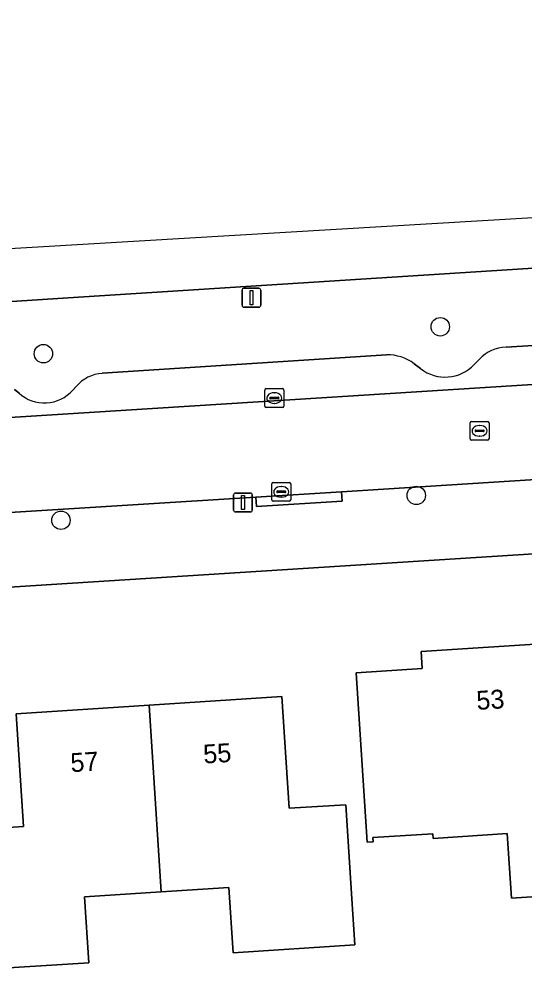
# Model space of a CAD drawing. Extents: x 159680 to 160786, y 387323 to 388340.
# Drawn here: x 160297 to 160323.8, y 388276 to 388326.4 of the extents above; entities that cross this region are included whole.
import ezdxf

# ---------------------------------------------------------------- set-up
doc = ezdxf.new("R2010")
doc.units = 0
for name, color, linetype in [('IMGEO_Boom', 7, 'Continuous'), ('IMGEO_Erf', 7, 'Continuous'), ('IMGEO_Groenvoorziening', 7, 'Continuous'), ('IMGEO_Kolk', 7, 'Continuous'), ('IMGEO_Lichtmast', 7, 'Continuous'), ('IMGEO_Pand', 7, 'Continuous'), ('IMGEO_Pand_nummerreeks', 7, 'Continuous'), ('IMGEO_Parkeervlak_open', 7, 'Continuous'), ('IMGEO_Rijbaan_lokaal_open', 7, 'Continuous'), ('IMGEO_Rijbaan_regionaal_gesloten', 7, 'Continuous'), ('IMGEO_Rioolput', 7, 'Continuous'), ('IMGEO_Voetpad_open', 7, 'Continuous')]:
    doc.layers.add(name, color=color, linetype=linetype)

msp = doc.modelspace()

# ---------------------------------------------------------------- linework, layer by layer
at = {"layer": 'IMGEO_Boom'}
for centre in [(160319.345, 388310.103), (160298.32, 388308.677), (160318.076, 388301.171), (160299.248, 388299.854)]:
    msp.add_circle(centre, 0.489, dxfattribs=at)
at = {"layer": 'IMGEO_Erf'}
for points in [[(160392.653, 388302.487), (160387.915, 388302.12), (160149.004, 388286.929)], [(160329.302, 388280.236), (160323.12, 388279.837), (160322.899, 388283.256), (160318.967, 388283.002), (160318.951, 388283.253), (160315.779, 388283.048), (160315.793, 388282.818), (160315.473, 388282.797), (160314.894, 388291.778), (160318.386, 388292.003), (160318.328, 388292.901), (160325.478, 388293.362)], [(160294.272, 388283.437), (160297.26, 388283.63), (160296.874, 388289.608), (160303.915, 388290.062), (160310.955, 388290.516), (160311.336, 388284.596), (160314.338, 388284.789), (160314.66, 388279.8), (160314.817, 388277.361), (160308.366, 388276.945), (160308.142, 388280.409), (160304.55, 388280.177), (160300.494, 388279.916), (160300.719, 388276.418), (160294.749, 388276.033)]]:
    msp.add_lwpolyline(points, dxfattribs=at)
at = {"layer": 'IMGEO_Groenvoorziening'}
for points in [[(160403.853, 388315.091), (160398.745, 388314.787), (160398.521, 388317.939), (160391.839, 388317.513), (160299.632, 388311.63), (160228.902, 388307.039), (160199.88, 388305.266), (160190.331, 388304.538)], [(160322.834, 388309.018), (160339.464, 388310.044)], [(160301.437, 388307.638), (160316.505, 388308.616)], [(160317.963, 388308.145), (160318.303, 388307.888)], [(160321.143, 388308.111), (160321.422, 388308.388)], [(160299.871, 388306.745), (160300.055, 388306.947)], [(160296.78, 388306.777), (160297.027, 388306.587)]]:
    msp.add_lwpolyline(points, dxfattribs=at)
for centre, radius, start, end in [((160322.857, 388307.068), 1.95, 90.6855, 137.4051), ((160316.559, 388306.291), 2.325, 52.8622, 91.3322), ((160319.603, 388309.533), 2.096, 231.6875, 317.2919), ((160301.601, 388305.583), 2.061, 94.5518, 138.5783), ((160298.371, 388308.068), 2, 227.7688, 318.5909)]:
    msp.add_arc(centre, radius, start, end, dxfattribs=at)
at = {"layer": 'IMGEO_Kolk'}
for p, q in [((160310.053, 388305.902), (160310.053, 388306.754)), ((160310.128, 388306.828), (160310.98, 388306.828)), ((160310.541, 388306.608), (160310.566, 388306.608)), ((160311.054, 388306.754), (160311.054, 388305.902)), ((160310.312, 388306.322), (160310.312, 388306.334)), ((160310.75, 388306.285), (160310.352, 388306.285)), ((160310.355, 388306.371), (160310.753, 388306.371)), ((160310.564, 388306.048), (160310.539, 388306.048)), ((160310.796, 388306.334), (160310.796, 388306.322)), ((160310.98, 388305.828), (160310.128, 388305.828)), ((160310.495, 388301.862), (160311.347, 388301.862)), ((160310.42, 388300.936), (160310.42, 388301.788)), ((160310.679, 388301.356), (160310.679, 388301.368)), ((160310.722, 388301.405), (160311.12, 388301.405)), ((160310.908, 388301.642), (160310.933, 388301.642)), ((160311.163, 388301.368), (160311.163, 388301.356)), ((160311.421, 388301.788), (160311.421, 388300.936)), ((160311.347, 388300.862), (160310.495, 388300.862)), ((160311.117, 388301.319), (160310.719, 388301.319)), ((160310.931, 388301.082), (160310.906, 388301.082))]:
    msp.add_line(p, q, dxfattribs=at)
for points in [[(160310.053, 388305.902), (160310.053, 388306.754)], [(160310.128, 388306.828), (160310.98, 388306.828)], [(160311.054, 388306.754), (160311.054, 388305.902)], [(160310.98, 388305.828), (160310.128, 388305.828)], [(160310.495, 388301.862), (160311.347, 388301.862)], [(160310.42, 388300.936), (160310.42, 388301.788)], [(160311.421, 388301.788), (160311.421, 388300.936)], [(160311.347, 388300.862), (160310.495, 388300.862)]]:
    msp.add_lwpolyline(points, dxfattribs=at)
for centre, radius, start, end in [((160310.13, 388306.752), 0.0765, 91.552, 178.448), ((160310.13, 388306.752), 0.0765, 91.552, 178.448), ((160310.978, 388306.752), 0.0765, 1.552, 88.448), ((160310.978, 388306.752), 0.0765, 1.552, 88.448), ((160310.13, 388305.904), 0.0765, 181.552, 268.448), ((160310.13, 388305.904), 0.0765, 181.552, 268.448), ((160310.352, 388306.331), 0.0403, 85.8775, 175.7526), ((160310.349, 388306.321), 0.0366, 178.938, 274.7102), ((160310.753, 388306.328), 0.043, 264.8664, 352.4533), ((160310.757, 388306.333), 0.0386, 1.7309, 96.639), ((160310.978, 388305.904), 0.0765, 271.552, 358.448), ((160310.978, 388305.904), 0.0765, 271.552, 358.448), ((160310.497, 388301.786), 0.0765, 91.552, 178.448), ((160310.497, 388301.786), 0.0765, 91.552, 178.448), ((160311.345, 388301.786), 0.0765, 1.552, 88.448), ((160311.345, 388301.786), 0.0765, 1.552, 88.448), ((160310.719, 388301.365), 0.0403, 85.8775, 175.7526), ((160310.716, 388301.355), 0.0366, 178.938, 274.7102), ((160311.12, 388301.362), 0.043, 264.8664, 352.4533), ((160311.124, 388301.367), 0.0386, 1.7309, 96.639), ((160310.497, 388300.938), 0.0765, 181.552, 268.448), ((160310.497, 388300.938), 0.0765, 181.552, 268.448), ((160311.345, 388300.938), 0.0765, 271.552, 358.448), ((160311.345, 388300.938), 0.0765, 271.552, 358.448)]:
    msp.add_arc(centre, radius, start, end, dxfattribs=at)
for centre, major_axis, ratio, start_param, end_param in [((160310.54, 388306.328), (-0.387, 0.002), 0.722429, 4.712389, 7.853982), ((160310.565, 388306.328), (-0.39, 0.002), 0.717154, 1.570796, 4.712389), ((160310.907, 388301.362), (-0.387, 0.002), 0.722429, 4.712389, 7.853982), ((160310.932, 388301.362), (-0.39, 0.002), 0.717154, 1.570796, 4.712389)]:
    msp.add_ellipse(centre, major_axis=major_axis, ratio=ratio, start_param=start_param, end_param=end_param, dxfattribs=at)
at = {"layer": 'IMGEO_Lichtmast'}
for p, q in [((160308.846, 388311.242), (160308.846, 388312.042)), ((160308.846, 388312.042), (160308.846, 388311.242)), ((160308.946, 388312.142), (160309.736, 388312.142)), ((160309.736, 388312.142), (160308.946, 388312.142)), ((160309.836, 388312.042), (160309.836, 388311.242)), ((160309.836, 388311.242), (160309.836, 388312.042)), ((160309.736, 388311.142), (160308.946, 388311.142)), ((160308.946, 388311.142), (160309.736, 388311.142)), ((160308.397, 388300.398), (160308.397, 388301.198)), ((160308.397, 388301.198), (160308.397, 388300.398)), ((160308.497, 388301.298), (160309.287, 388301.298)), ((160309.287, 388301.298), (160308.497, 388301.298)), ((160309.387, 388301.198), (160309.387, 388300.398)), ((160309.387, 388300.398), (160309.387, 388301.198)), ((160309.287, 388300.298), (160308.497, 388300.298)), ((160308.497, 388300.298), (160309.287, 388300.298))]:
    msp.add_line(p, q, dxfattribs=at)
for points in [[(160309.266, 388312.017), (160309.416, 388312.017), (160309.416, 388311.267), (160309.266, 388311.267), (160309.266, 388312.017)], [(160308.817, 388301.173), (160308.967, 388301.173), (160308.967, 388300.423), (160308.817, 388300.423), (160308.817, 388301.173)]]:
    msp.add_lwpolyline(points, dxfattribs=at)
for centre, start, end in [((160308.946, 388312.042), 90, 180), ((160308.946, 388312.042), 90, 180), ((160309.736, 388312.042), 0, 90), ((160309.736, 388312.042), 360, 90), ((160308.946, 388311.242), 180, 270), ((160308.946, 388311.242), 180, 270), ((160309.736, 388311.242), 270, 0), ((160309.736, 388311.242), 270, 0), ((160308.497, 388301.198), 90, 180), ((160308.497, 388301.198), 90, 180), ((160309.287, 388301.198), 0, 90), ((160309.287, 388301.198), 360, 90), ((160308.497, 388300.398), 180, 270), ((160308.497, 388300.398), 180, 270), ((160309.287, 388300.398), 270, 0), ((160309.287, 388300.398), 270, 0)]:
    msp.add_arc(centre, 0.1, start, end, dxfattribs=at)
at = {"layer": 'IMGEO_Pand'}
for points in [[(160328.818, 388287.702), (160325.855, 388287.511), (160325.478, 388293.362), (160318.328, 388292.901), (160318.386, 388292.003), (160314.894, 388291.778), (160315.473, 388282.797), (160315.793, 388282.818), (160315.779, 388283.048), (160318.951, 388283.253), (160318.967, 388283.002), (160322.899, 388283.256), (160323.12, 388279.837), (160329.302, 388280.236)], [(160304.55, 388280.177), (160308.142, 388280.409), (160308.366, 388276.945), (160314.817, 388277.361), (160314.66, 388279.8), (160314.338, 388284.789), (160311.336, 388284.596), (160310.955, 388290.516), (160303.915, 388290.062)], [(160294.749, 388276.033), (160300.719, 388276.418), (160300.494, 388279.916), (160304.55, 388280.177), (160303.915, 388290.062), (160296.874, 388289.608), (160297.26, 388283.63), (160294.272, 388283.437), (160294.742, 388276.15)]]:
    msp.add_lwpolyline(points, close=True, dxfattribs=at)
at = {"layer": 'IMGEO_Parkeervlak_open'}
for points in [[(160210.086, 388299.838), (160388.023, 388311.077)], [(160339.464, 388310.044), (160322.834, 388309.018)], [(160316.505, 388308.616), (160301.437, 388307.638)], [(160318.303, 388307.888), (160317.963, 388308.145)], [(160321.422, 388308.388), (160321.143, 388308.111)], [(160300.055, 388306.947), (160299.871, 388306.745)], [(160297.027, 388306.587), (160296.78, 388306.777)]]:
    msp.add_lwpolyline(points, dxfattribs=at)
for centre, radius, start, end in [((160322.857, 388307.068), 1.95, 90.6855, 137.4051), ((160316.559, 388306.291), 2.325, 52.8622, 91.3322), ((160319.603, 388309.533), 2.096, 231.6875, 317.2919), ((160301.601, 388305.583), 2.061, 94.5518, 138.5783), ((160298.371, 388308.068), 2, 227.7688, 318.5909)]:
    msp.add_arc(centre, radius, start, end, dxfattribs=at)
at = {"layer": 'IMGEO_Rijbaan_lokaal_open'}
for points in [[(160388.023, 388311.077), (160210.086, 388299.838)], [(160229.966, 388295.933), (160237.141, 388296.403), (160250.304, 388297.264), (160256.611, 388297.677), (160270.514, 388298.586), (160276.38, 388298.97), (160286.005, 388299.6), (160290.306, 388299.87), (160296.254, 388300.242), (160309.583, 388301.078), (160314.112, 388301.362), (160324.411, 388302.007), (160331.256, 388302.447), (160344.159, 388303.276), (160351.061, 388303.719), (160359.886, 388304.286)]]:
    msp.add_lwpolyline(points, dxfattribs=at)
at = {"layer": 'IMGEO_Rijbaan_regionaal_gesloten'}
msp.add_lwpolyline([(160501.903, 388326.406), (160464.969, 388324.217), (160400.618, 388320.403), (160179.61, 388307.304), (160156.741, 388302.704), (160156.907, 388300.87), (160169.61, 388302.543), (160171.517, 388302.732), (160176.02, 388303.18), (160176.583, 388303.235), (160185.514, 388304.143), (160190.331, 388304.538), (160199.88, 388305.266), (160228.902, 388307.039), (160299.632, 388311.63), (160391.839, 388317.513), (160398.521, 388317.939), (160398.79, 388317.956), (160402.897, 388318.218), (160407.722, 388318.526), (160501.988, 388324.54), (160501.903, 388326.406)], dxfattribs=at)
at = {"layer": 'IMGEO_Rioolput'}
for p, q in [((160320.929, 388304.166), (160320.929, 388305.018)), ((160321.004, 388305.092), (160321.856, 388305.092)), ((160321.93, 388305.018), (160321.93, 388304.166)), ((160321.188, 388304.586), (160321.188, 388304.598)), ((160321.626, 388304.549), (160321.228, 388304.549)), ((160321.231, 388304.635), (160321.629, 388304.635)), ((160321.417, 388304.872), (160321.442, 388304.872)), ((160321.672, 388304.598), (160321.672, 388304.586)), ((160321.856, 388304.092), (160321.004, 388304.092)), ((160321.44, 388304.312), (160321.415, 388304.312))]:
    msp.add_line(p, q, dxfattribs=at)
for points in [[(160320.929, 388304.166), (160320.929, 388305.018)], [(160321.004, 388305.092), (160321.856, 388305.092)], [(160321.93, 388305.018), (160321.93, 388304.166)], [(160321.856, 388304.092), (160321.004, 388304.092)]]:
    msp.add_lwpolyline(points, dxfattribs=at)
for centre, radius, start, end in [((160321.006, 388305.016), 0.0765, 91.552, 178.448), ((160321.006, 388305.016), 0.0765, 91.552, 178.448), ((160321.854, 388305.016), 0.0765, 1.552, 88.448), ((160321.854, 388305.016), 0.0765, 1.552, 88.448), ((160321.228, 388304.595), 0.0403, 85.8775, 175.7526), ((160321.225, 388304.585), 0.0366, 178.938, 274.7102), ((160321.629, 388304.592), 0.043, 264.8664, 352.4533), ((160321.633, 388304.597), 0.0386, 1.7309, 96.639), ((160321.006, 388304.168), 0.0765, 181.552, 268.448), ((160321.006, 388304.168), 0.0765, 181.552, 268.448), ((160321.854, 388304.168), 0.0765, 271.552, 358.448), ((160321.854, 388304.168), 0.0765, 271.552, 358.448)]:
    msp.add_arc(centre, radius, start, end, dxfattribs=at)
for centre, major_axis, ratio, start_param, end_param in [((160321.416, 388304.592), (-0.387, 0.002), 0.722429, 4.712389, 7.853982), ((160321.441, 388304.592), (-0.39, 0.002), 0.717154, 1.570796, 4.712389)]:
    msp.add_ellipse(centre, major_axis=major_axis, ratio=ratio, start_param=start_param, end_param=end_param, dxfattribs=at)
at = {"layer": 'IMGEO_Voetpad_open'}
for points in [[(160359.886, 388304.286), (160351.061, 388303.719), (160351.091, 388303.22), (160344.189, 388302.777), (160344.159, 388303.276), (160331.256, 388302.447), (160331.285, 388301.948), (160324.44, 388301.508), (160324.411, 388302.007), (160314.112, 388301.362), (160314.141, 388300.862), (160309.612, 388300.578), (160309.583, 388301.078), (160296.254, 388300.242)], [(160145.289, 388286.762), (160149.004, 388286.929), (160387.915, 388302.12)]]:
    msp.add_lwpolyline(points, dxfattribs=at)
msp.add_lwpolyline([(160314.112, 388301.362), (160309.583, 388301.078), (160309.612, 388300.578), (160314.141, 388300.862)], close=True, dxfattribs=at)

# ---------------------------------------------------------------- texts
at = {"layer": 'IMGEO_Pand_nummerreeks'}
for s, rotation, p in [('53', 3.6891, (160321.29, 388289.806)), ('55', 3.6896, (160306.821, 388286.963)), ('57', 3.6896, (160299.781, 388286.509))]:
    msp.add_text(s, height=1, rotation=rotation, dxfattribs=at).set_placement(p)

doc.saveas('drawing.dxf')
